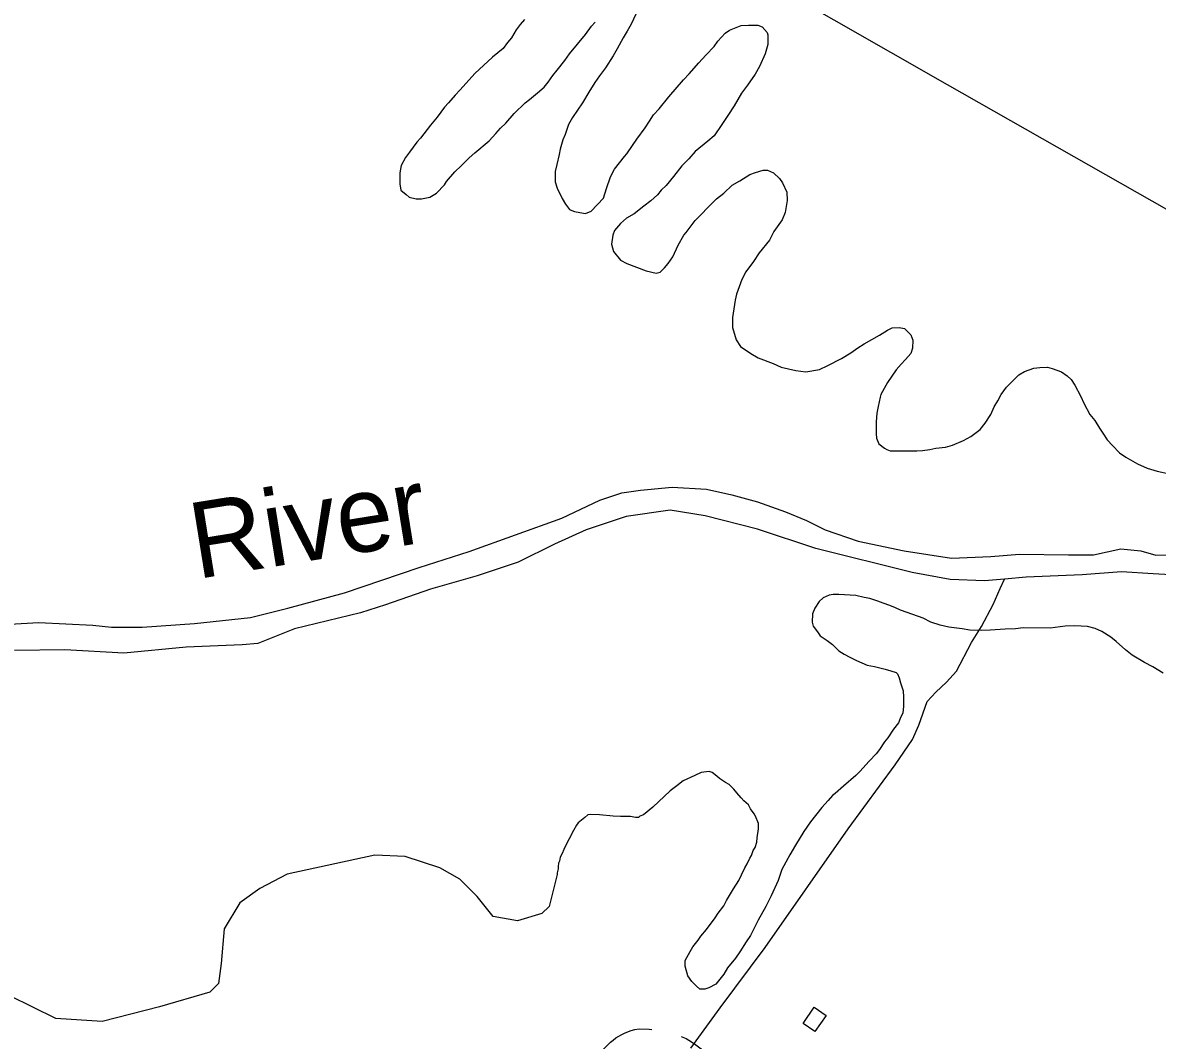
# Model space of a CAD drawing. Extents: x 3355677 to 3393573, y 612928 to 638357.
# Drawn here: x 3376663 to 3378157, y 622508 to 623848 of the extents above; entities that cross this region are included whole.
import ezdxf

# ---------------------------------------------------------------- set-up
doc = ezdxf.new("R2010")
doc.units = 0
for name, color, linetype in [('V-BLDG-OTLN', 7, 'Continuous'), ('V-RIVR-IDEN', 7, 'Continuous'), ('V-ROAD-CNTR', 7, 'Continuous'), ('V-SITE-VEGE', 7, 'Continuous'), ('V-TOPO-SHOR', 7, 'Continuous')]:
    doc.layers.add(name, color=color, linetype=linetype)

msp = doc.modelspace()

# ---------------------------------------------------------------- linework, layer by layer
at = {"layer": 'V-BLDG-OTLN'}
msp.add_lwpolyline([(3377690.64612656, 622530.1369229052), (3377705.4287446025, 622551.4895934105), (3377721.144310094, 622540.6095865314), (3377706.361692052, 622519.2569160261)], close=True, dxfattribs=at)
at = {"layer": 'V-ROAD-CNTR'}
for points in [[(3376280.864, 624675.933), (3376475.801, 624573.539), (3376802.313, 624389.348), (3377193.199, 624162.836), (3377510.2660000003, 623977.67), (3377880.321, 623766.21), (3378191.693, 623589.531), (3378508.756, 623405.309), (3378688.595, 623297.201), (3378712.27, 623279.322), (3378746.375, 623248.248), (3378811.7290000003, 623194.5920000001), (3378896.952, 623131.549), (3378932.919, 623109.928), (3379011.454, 623071.428), (3379132.5870000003, 623005.658)], [(3377408.3124074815, 622475.8857649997), (3377416.3544636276, 622484.0088774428), (3377431.1823720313, 622499.2837543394), (3377433.79995188, 622502.1385154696), (3377437.094883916, 622505.3019031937), (3377440.5834643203, 622508.2476468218), (3377444.2524815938, 622510.9646413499), (3377448.0863165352, 622513.4437955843), (3377452.0730221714, 622515.673669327), (3377456.40349237, 622517.7470782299), (3377464.5301381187, 622520.722171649), (3377469.1837060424, 622521.9355089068), (3377474.9415064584, 622523.0503412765), (3377488.2297617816, 622522.4570834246), (3377491.3526192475, 622522.13000251)], [(3377530.1558877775, 622512.9036057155), (3377536.8420762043, 622510.199709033), (3377543.6454500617, 622505.8573164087), (3377549.363751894, 622501.9433800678), (3377554.951725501, 622497.8496147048), (3377560.4073175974, 622493.5803479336), (3377565.723065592, 622489.1358755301), (3377570.895932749, 622484.5259538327), (3377575.9139266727, 622479.7539716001), (3377580.7825589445, 622474.8230173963), (3377585.4875738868, 622469.7364857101), (3377590.028580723, 622464.5047129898), (3377594.40032315, 622459.1270829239), (3377598.5943427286, 622453.6173977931), (3377602.615468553, 622447.9725624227), (3377603.4883961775, 622446.6588883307)]]:
    msp.add_lwpolyline(points, dxfattribs=at)
at = {"layer": 'V-SITE-VEGE'}
for points in [[(3377473.502, 623865.2980000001), (3377464.356, 623845.862), (3377458.994, 623836.415), (3377453.639, 623827.496), (3377446.125, 623813.322), (3377440.7630000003, 623803.872), (3377430.597, 623788.142), (3377422.5870000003, 623777.664), (3377416.703, 623768.7490000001), (3377408.677, 623756.162), (3377400.106, 623741.9940000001), (3377387.269, 623722.595), (3377381.912, 623713.676), (3377377.572, 623700.528), (3377374.34, 623693.172), (3377371.065, 623681.068), (3377369.421, 623674.226), (3377366.662, 623661.061), (3377364.467, 623651.587), (3377364.344, 623637.8740000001), (3377366.9080000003, 623629.938), (3377373.6380000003, 623616.161), (3377377.793, 623608.737), (3377383.003, 623601.831), (3377386.153, 623600.219), (3377389.835, 623599.132), (3377396.68, 623597.487), (3377404.055, 623596.365)], [(3377324.09, 623851.888), (3377318.225, 623845.084), (3377312.8880000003, 623838.275), (3377306.99, 623827.779), (3377301.657, 623821.495), (3377295.781, 623813.637), (3377281.961, 623802.156), (3377258.557, 623780.742), (3377239.369, 623759.289), (3377232.4450000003, 623751.966), (3377223.913, 623742.0210000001), (3377218.586, 623736.268), (3377208.97, 623723.167), (3377199.9080000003, 623712.699), (3377187.0870000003, 623695.406), (3377182.293, 623690.176), (3377172.68, 623677.074), (3377167.343, 623670.267), (3377161.444, 623659.769), (3377159.769, 623649.762), (3377159.6380000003, 623635.5210000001), (3377161.143, 623627.068), (3377167.949, 623621.201), (3377172.139, 623617.998), (3377181.089, 623615.807), (3377188.474, 623615.7390000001), (3377199.042, 623617.752), (3377208.057, 623622.946), (3377218.7090000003, 623633.927), (3377221.387, 623638.65), (3377232.053, 623651.212), (3377240.565, 623659.0480000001), (3377251.21, 623669.501), (3377258.657, 623676.29), (3377277.265, 623691.947), (3377286.323, 623701.886), (3377292.1890000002, 623708.692), (3377299.109, 623715.487), (3377310.299, 623728.045), (3377324.6720000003, 623742.158), (3377330.5130000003, 623746.326), (3377338.49, 623753.111), (3377341.144, 623755.1950000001), (3377349.6520000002, 623762.503), (3377354.989, 623769.31), (3377361.401, 623778.221), (3377366.736, 623785.031), (3377376.876, 623797.599), (3377383.286, 623806.508), (3377404.092, 623832.167), (3377412.107, 623843.1730000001), (3377416.9020000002, 623848.404)], [(3377404.055, 623596.365), (3377411.468, 623599.461), (3377427.977, 623616.718), (3377431.787, 623629.346), (3377437.199, 623644.595), (3377442.565, 623654.569), (3377455.38, 623671.334), (3377458.579, 623674.996), (3377466.0640000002, 623686.006), (3377471.944, 623694.392), (3377482.628, 623709.066), (3377488.512, 623717.979), (3377493.864, 623726.372), (3377501.3200000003, 623734.218), (3377514.1240000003, 623749.926), (3377533.3200000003, 623772.433), (3377540.7770000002, 623780.279), (3377553.571, 623794.933), (3377562.629, 623804.8740000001), (3377573.813, 623816.377), (3377578.622, 623823.191), (3377588.215, 623833.654), (3377594.054, 623837.822), (3377602.528, 623841.437), (3377609.41, 623844.013), (3377618.9080000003, 623844.451), (3377631.041, 623844.343), (3377636.824, 623842.178), (3377643.613, 623834.732), (3377644.113, 623831.561), (3377644.525, 623818.898), (3377640.722, 623806.799), (3377633.183, 623789.987), (3377627.815, 623780.013), (3377617.659, 623765.335), (3377609.651, 623754.858), (3377600.003, 623738.066), (3377591.447, 623725.481), (3377583.953, 623713.416), (3377573.795, 623698.738), (3377565.288, 623691.431), (3377548.811, 623677.865), (3377540.286, 623668.448), (3377531.231, 623659.034), (3377520.025, 623644.894), (3377510.424, 623633.376), (3377504.036, 623627.103), (3377499.231, 623620.818), (3377490.191, 623612.986), (3377481.162, 623606.212), (3377468.407, 623595.777), (3377458.333, 623590.067), (3377450.358, 623583.282), (3377442.358, 623573.859), (3377440.196, 623568.076), (3377438.502, 623555.96), (3377441.054, 623546.441), (3377450.4420000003, 623534.7490000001), (3377458.843, 623530.452), (3377484.076, 623520.726), (3377497.239, 623517.969), (3377502.522, 623518.975), (3377508.378, 623524.726), (3377513.178, 623530.485), (3377519.062, 623539.398), (3377526.058, 623554.635), (3377533.5640000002, 623567.752), (3377536.7630000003, 623571.416), (3377543.173, 623580.3250000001), (3377548.512, 623587.135), (3377557.56, 623596.0210000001), (3377564.485, 623603.3420000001), (3377576.734, 623615.89), (3377586.298, 623623.1900000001), (3377597.468, 623633.638), (3377607.544, 623639.348), (3377620.807, 623647.667), (3377628.216, 623650.24), (3377638.2660000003, 623653.312), (3377644.0700000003, 623653.258), (3377651.953, 623650.022), (3377659.7970000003, 623642.566), (3377663.438, 623636.731), (3377669.127, 623624.5430000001), (3377669.557, 623613.462), (3377667.3000000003, 623597.657), (3377662.994, 623588.202), (3377652.301, 623572.473), (3377646.397, 623561.449), (3377633.054, 623544.6900000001), (3377625.566, 623533.1510000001), (3377615.418, 623519.528), (3377610.053, 623509.554), (3377603.018, 623490.1), (3377601.361, 623482.203), (3377597.99, 623459.55), (3377597.869, 623446.363), (3377602.469, 623429.969), (3377608.193, 623421.476), (3377621.823, 623411.854), (3377631.796, 623406.4890000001)], [(3377631.796, 623406.4890000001), (3377651.244, 623398.927), (3377661.752, 623394.084), (3377681.231, 623389.685), (3377694.404, 623387.983), (3377712.367, 623390.983), (3377723.491, 623396.159), (3377741.512, 623405.4890000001), (3377753.7120000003, 623412.764), (3377762.741, 623419.5380000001), (3377771.228, 623424.736), (3377791.379, 623436.158), (3377801.991, 623442.9180000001), (3377807.822, 623446.031), (3377817.323, 623446.4720000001), (3377824.165, 623444.827), (3377832.531, 623436.838), (3377835.1010000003, 623429.428), (3377835.005, 623418.879), (3377832.8340000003, 623412.0430000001), (3377825.377, 623404.197), (3377820.044, 623397.916), (3377813.12, 623390.5920000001), (3377801.889, 623373.8150000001), (3377793.306, 623358.068), (3377792.216, 623354.383), (3377789.468, 623342.2760000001), (3377787.805, 623333.324), (3377787.174, 623322.25), (3377787.031, 623306.427), (3377787.506, 623300.6190000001), (3377790.602, 623293.206), (3377797.932, 623287.336), (3377801.0840000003, 623285.724), (3377805.291, 623284.104), (3377840.633, 623283.783), (3377848.022, 623284.241), (3377857.531, 623285.7390000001), (3377865.457, 623287.248), (3377878.132, 623288.714), (3377887.651, 623291.2660000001), (3377901.95, 623297.465), (3377911.492, 623302.653), (3377923.71, 623312.039), (3377930.645, 623320.415), (3377938.136, 623331.954), (3377942.447, 623341.936), (3377947.2660000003, 623349.804), (3377951.563, 623358.207), (3377958.508, 623367.638), (3377965.432, 623374.962), (3377975.006, 623383.8420000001), (3377982.436, 623388.522), (3377994.608, 623392.632), (3378002.529, 623393.615), (3378012.556, 623394.051), (3378018.87, 623392.411), (3378030.964, 623388.079), (3378038.302, 623382.738), (3378043.532, 623377.942), (3378048.74, 623370.509), (3378055.994, 623356.2000000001), (3378060.646, 623345.606), (3378068.432, 623331.821), (3378074.691, 623323.85), (3378080.929, 623313.77), (3378085.619, 623307.3960000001), (3378091.3370000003, 623298.377), (3378098.128, 623290.928), (3378107.537, 623281.348), (3378115.923, 623275.47), (3378131.144, 623266.8910000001), (3378143.751, 623260.9720000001), (3378156.904, 623257.161), (3378173.224, 623253.845)], [(3378165.0300000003, 622991.214), (3378151.392, 622999.778), (3378140.362, 623005.154), (3378124.099, 623014.796), (3378115.196, 623021.737), (3378103.162, 623032.921), (3378095.83, 623038.795), (3378084.294, 623046.284), (3378075.36, 623050.059), (3378065.362, 623052.787), (3378048.484, 623053.4670000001), (3378035.824, 623053.057), (3378016.282, 623050.5970000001), (3377980.413, 623050.9230000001), (3377970.378, 623049.432), (3377956.656, 623049.031), (3377937.127, 623047.626), (3377925.5160000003, 623047.204), (3377910.224, 623047.872), (3377900.22, 623049.545), (3377882.83, 623051.814), (3377871.2490000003, 623054.556), (3377859.151, 623058.357), (3377848.649, 623063.731), (3377827.6180000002, 623071.309), (3377819.201, 623074.022), (3377812.373, 623077.25), (3377805.0160000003, 623080.482), (3377796.075, 623083.202), (3377789.24, 623085.9010000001), (3377778.7260000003, 623089.6900000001), (3377771.349, 623090.812), (3377760.296, 623093.55), (3377737.625, 623094.812), (3377730.24, 623094.879), (3377724.9560000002, 623093.8740000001), (3377717.0100000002, 623090.253), (3377711.691, 623085.553), (3377706.335, 623076.634), (3377703.102, 623069.277), (3377702.475, 623058.206), (3377704.009, 623052.9180000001), (3377709.7430000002, 623045.479), (3377713.389, 623040.171), (3377722.302, 623034.287), (3377729.6380000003, 623028.944), (3377738.002, 623020.426), (3377744.819, 623016.1460000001), (3377752.1720000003, 623012.386), (3377761.1010000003, 623008.083), (3377775.2830000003, 623001.626), (3377784.764, 622999.957), (3377798.9790000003, 622996.659), (3377806.341, 622994.482), (3377813.182, 622992.311), (3377815.273, 622990.181), (3377817.333, 622984.887), (3377818.859, 622978.545), (3377822.455, 622967.961), (3377822.9050000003, 622959.517), (3377822.795, 622947.384), (3377822.191, 622938.949), (3377818.431, 622931.598), (3377816.268, 622925.8150000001), (3377809.864, 622917.432), (3377802.37, 622905.8960000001), (3377798.102, 622900.659), (3377791.153, 622890.7000000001), (3377786.881, 622884.937), (3377777.827, 622875.522), (3377765.5700000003, 622861.919), (3377760.247, 622856.693), (3377743.765, 622842.598), (3377733.123, 622832.674), (3377729.4080000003, 622830.071), (3377723.549, 622823.794), (3377715.549, 622814.371), (3377700.605, 622795.517), (3377691.524, 622782.938), (3377680.805, 622764.572), (3377673.305, 622751.981)], [(3377673.305, 622751.981), (3377662.58, 622732.559), (3377657.702, 622718.361), (3377648.5470000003, 622697.87), (3377641.563, 622684.218), (3377631.372, 622665.848), (3377626.531, 622655.3420000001), (3377621.696, 622645.89), (3377615.818, 622637.504), (3377607.257, 622624.394), (3377601.906, 622616), (3377591.24, 622603.439), (3377586.415, 622595.042), (3377575.747, 622581.952), (3377566.731, 622576.756), (3377561.441, 622575.224), (3377554.585, 622575.287), (3377550.399, 622579.017), (3377544.126, 622585.407), (3377538.918, 622592.839), (3377535.342, 622605.53), (3377535.409, 622612.915), (3377541.848, 622624.99), (3377545.594, 622630.759), (3377552.535, 622639.662), (3377556.274, 622644.905), (3377563.739, 622653.804), (3377574.9560000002, 622669), (3377578.7060000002, 622675.295), (3377586.179, 622684.724), (3377589.937, 622692.0750000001), (3377599.045, 622707.289), (3377606.004, 622718.305), (3377609.764, 622725.656), (3377614.069, 622735.111), (3377617.282, 622740.358), (3377620.514, 622747.715), (3377622.6580000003, 622751.385), (3377624.827, 622757.697), (3377627.502, 622761.893), (3377629.6750000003, 622768.731), (3377630.254, 622774.529), (3377631.944, 622786.1190000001), (3377632.009, 622793.504), (3377627.876, 622803.037), (3377626.322, 622806.216), (3377621.632, 622812.589), (3377619.043, 622817.887), (3377612.762, 622823.22), (3377609.105, 622826.946), (3377603.364, 622833.858), (3377599.714, 622838.638), (3377593.437, 622844.4990000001), (3377588.715, 622847.178), (3377580.85, 622852.525), (3377577.186, 622855.724), (3377570.901, 622860.531), (3377567.219, 622861.616), (3377556.659, 622860.66), (3377548.181, 622856.517), (3377532.8170000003, 622849.2710000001), (3377524.319, 622843.018), (3377515.816, 622836.237), (3377492.938, 622814.817), (3377480.713, 622804.905), (3377475.948, 622802.839), (3377473.824, 622801.278), (3377470.131, 622801.311), (3377463.2830000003, 622802.427), (3377450.096, 622802.5480000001), (3377440.605, 622803.16), (3377422.685, 622804.907), (3377410.555, 622805.018), (3377407.3850000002, 622804.52), (3377403.1350000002, 622801.393), (3377394.63, 622794.085), (3377392.49, 622790.9400000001), (3377388.207, 622784.122), (3377382.829, 622773.091), (3377379.614, 622767.318), (3377375.846, 622758.911), (3377373.687, 622753.658), (3377371.006, 622748.933), (3377369.9020000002, 622743.6680000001), (3377368.825, 622741.04), (3377368.258, 622736.8250000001), (3377368.2290000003, 622733.661), (3377367.125, 622728.3960000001), (3377367.107, 622726.284), (3377356.3710000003, 622684.2390000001), (3377346.926, 622674.736), (3377314.748, 622665.166), (3377282.52, 622670.753), (3377261.6, 622697.213), (3377238.793, 622719.88), (3377212.223, 622734.958), (3377166.7060000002, 622749.978), (3377126.909, 622751.751), (3377011.412, 622726.772), (3376975.472, 622707.715), (3376949.003, 622688.689)], [(3376949.003, 622688.689), (3376928.265, 622654.522), (3376924.614, 622609.0380000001), (3376920.9050000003, 622582.502), (3376909.571, 622571.099), (3376843.3140000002, 622551.952), (3376767.585, 622532.777), (3376706.946, 622536.384), (3376646.225, 622566.514)]]:
    msp.add_lwpolyline(points, dxfattribs=at)
at = {"layer": 'V-TOPO-SHOR'}
msp.add_line((3377950.205, 623102.61), (3377955.7430000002, 623115.054), dxfattribs=at)
for points in [[(3376560.7970000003, 623050.9500000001), (3376684.543, 623057.937), (3376755.414, 623054.3740000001), (3376779.988, 623051.613), (3376820.612, 623051.736), (3376889.568, 623056.6680000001), (3376963.239, 623064.4500000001), (3377012.332, 623076.879), (3377086.91, 623096.948), (3377185.066, 623130.312), (3377251.139, 623151.2980000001), (3377372.884, 623195.127), (3377422.886, 623218.898), (3377452.148, 623228.433), (3377476.699, 623232.2880000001), (3377518.259, 623236.191), (3377563.6180000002, 623233.4940000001), (3377596.708, 623226.035), (3377630.75, 623216.6900000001), (3377667.636, 623203.5750000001), (3377695.069, 623192.321), (3377719.6720000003, 623180.113), (3377763.178, 623165.128), (3377823.684, 623152.084), (3377886.068, 623142.8250000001), (3377938.026, 623144.871), (3377975.807, 623147.8200000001), (3378040.057, 623147.071), (3378073.1240000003, 623147.171), (3378109.003, 623154.837), (3378135.465, 623152.082), (3378155.325, 623146.475), (3378214.839, 623148.5430000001)], [(3378228.162, 623117.405), (3378151.62, 623121.899), (3378110.039, 623124.606), (3378058.088, 623120.67), (3377984.403, 623117.612), (3377955.7430000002, 623115.054), (3377929.619, 623112.724), (3377884.264, 623114.477), (3377834.161, 623123.772), (3377707.464, 623155.512), (3377630.858, 623180.789), (3377561.835, 623198.533), (3377515.517, 623205.951), (3377457.911, 623197.2710000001), (3377405.054, 623180.107), (3377363.539, 623161.085), (3377315.427, 623137.3200000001), (3377261.629, 623119.205), (3377200.268, 623102.012), (3377140.811, 623081.047), (3377107.775, 623070.555), (3377020.917, 623049.508), (3376972.791, 623030.466), (3376952.0100000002, 623028.514), (3376878.327, 623025.456), (3376796.153, 623017.649), (3376718.665, 623022.138), (3376652.5330000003, 623020.9940000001)], [(3377542.94, 622497.654), (3377581.5160000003, 622550.679), (3377640.7970000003, 622630.221), (3377749.921, 622786.442), (3377812.022, 622870.718), (3377834.598, 622903.854), (3377843.043, 622922.7760000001), (3377854.287, 622953.987), (3377865.588, 622966.304), (3377879.717, 622979.5750000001), (3377892.9020000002, 622993.786), (3377912.628, 623031.637), (3377925.793, 623052.463), (3377940.821, 623081.797), (3377950.205, 623102.61)]]:
    msp.add_lwpolyline(points, dxfattribs=at)

# ---------------------------------------------------------------- texts
at = {"layer": 'V-RIVR-IDEN'}
msp.add_text('River', height=99.99980199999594, rotation=9.162383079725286, dxfattribs=at).set_placement((3376892.463394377, 623115.0331625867))

doc.saveas('drawing.dxf')
